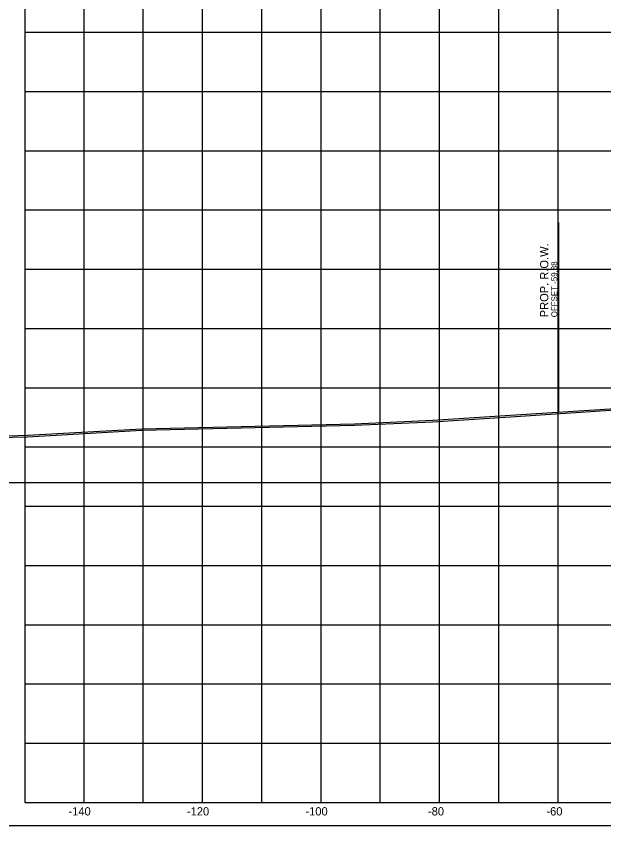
# Model space of a CAD drawing. Extents: x 1131015 to 1136271, y 133453 to 174329.
# Drawn here: x 1131189 to 1131288.2, y 160609.7 to 160746.4 of the extents above; entities that cross this region are included whole.
import ezdxf

# ---------------------------------------------------------------- set-up
doc = ezdxf.new("R2010")
doc.units = 0
for name, color, linetype in [('DESIGN - ROW - Right-of-Way and Easement Labels', 7, 'Continuous'), ('DESIGN - ROW - Right-of-Way Linework', 7, 'Continuous'), ('DESIGN - SHEET - Corner Text', 7, 'Continuous'), ('DESIGN - SHEET - Light Grid', 7, 'Continuous'), ('DESIGN - SHEET - Linework', 7, 'Continuous'), ('DESIGN - SHEET - Plot Shape', 7, 'Continuous'), ('SURVEY - GROUND - Bottom of Topsoil Layer', 7, 'Continuous'), ('SURVEY - GROUND - Top of Ground', 7, 'Continuous')]:
    doc.layers.add(name, color=color, linetype=linetype)

msp = doc.modelspace()

# ---------------------------------------------------------------- linework, layer by layer
at = {"layer": 'DESIGN - ROW - Right-of-Way Linework'}
msp.add_line((1131280.58, 160679.54), (1131280.58, 160711.54), dxfattribs=at)
at = {"layer": 'DESIGN - SHEET - Light Grid'}
msp.add_line((1131040.46, 160667.66), (1131340.46, 160667.66), dxfattribs=at)
at = {"layer": 'DESIGN - SHEET - Linework'}
for p, q in [((1131200.46, 160613.66), (1131200.46, 160823.66)), ((1131210.46, 160613.66), (1131210.46, 160823.66)), ((1131220.46, 160613.66), (1131220.46, 160823.66)), ((1131230.46, 160613.66), (1131230.46, 160823.66)), ((1131240.46, 160613.66), (1131240.46, 160823.66)), ((1131250.46, 160613.66), (1131250.46, 160823.66)), ((1131260.46, 160613.66), (1131260.46, 160823.66)), ((1131270.46, 160613.66), (1131270.46, 160823.66)), ((1131280.46, 160613.66), (1131280.46, 160823.66)), ((1131190.46, 160743.66), (1131490.46, 160743.66)), ((1131190.46, 160733.66), (1131490.46, 160733.66)), ((1131190.46, 160723.66), (1131490.46, 160723.66)), ((1131190.46, 160713.66), (1131490.46, 160713.66)), ((1131190.46, 160703.66), (1131490.46, 160703.66)), ((1131190.46, 160693.66), (1131490.46, 160693.66)), ((1131190.46, 160683.66), (1131490.46, 160683.66)), ((1131190.46, 160673.66), (1131490.46, 160673.66)), ((1131190.46, 160663.66), (1131490.46, 160663.66)), ((1131190.46, 160653.66), (1131490.46, 160653.66)), ((1131190.46, 160643.66), (1131490.46, 160643.66)), ((1131190.46, 160633.66), (1131490.46, 160633.66)), ((1131190.46, 160623.66), (1131490.46, 160623.66))]:
    msp.add_line(p, q, dxfattribs=at)
msp.add_lwpolyline([(1131190.46, 160823.66), (1131190.46, 160613.66), (1131490.46, 160613.66), (1131490.46, 160823.66)], dxfattribs=at)
at = {"layer": 'DESIGN - SHEET - Plot Shape'}
msp.add_lwpolyline([(1131170.46, 160827.6), (1131510.46, 160827.6), (1131510.46, 160609.72), (1131170.46, 160609.72)], close=True, dxfattribs=at)
at = {"layer": 'SURVEY - GROUND - Bottom of Topsoil Layer'}
for p, q in [((1131273.28, 160678.82), (1131290.18, 160679.91)), ((1131246.12, 160677.32), (1131259.33, 160677.92)), ((1131259.33, 160677.92), (1131273.28, 160678.82)), ((1131190.9, 160675.39), (1131210.19, 160676.49)), ((1131210.19, 160676.49), (1131246.12, 160677.32)), ((1131177.01, 160675.01), (1131190.9, 160675.39))]:
    msp.add_line(p, q, dxfattribs=at)
at = {"layer": 'SURVEY - GROUND - Top of Ground'}
for p, q in [((1131259.33, 160678.17), (1131273.28, 160679.07)), ((1131273.28, 160679.07), (1131290.18, 160680.16)), ((1131246.12, 160677.57), (1131259.33, 160678.17)), ((1131190.9, 160675.64), (1131210.19, 160676.74)), ((1131210.19, 160676.74), (1131246.12, 160677.57)), ((1131177.01, 160675.26), (1131190.9, 160675.64))]:
    msp.add_line(p, q, dxfattribs=at)

# ---------------------------------------------------------------- texts
at = {"layer": 'DESIGN - ROW - Right-of-Way and Easement Labels'}
for s, height, p in [('PROP. R.O.W.', 1.4, (1131278.83, 160695.54)), ('OFFSET -59.88', 1, (1131280.33, 160695.54))]:
    msp.add_text(s, height=height, rotation=90, dxfattribs=at).set_placement(p)
at = {"layer": 'DESIGN - SHEET - Corner Text'}
for s, p in [('-140', (1131197.83, 160611.46)), ('-120', (1131217.83, 160611.46)), ('-100', (1131237.83, 160611.46)), ('-80', (1131258.51, 160611.46)), ('-60', (1131278.51, 160611.46))]:
    msp.add_text(s, height=1.4, dxfattribs=at).set_placement(p)

doc.saveas('drawing.dxf')
